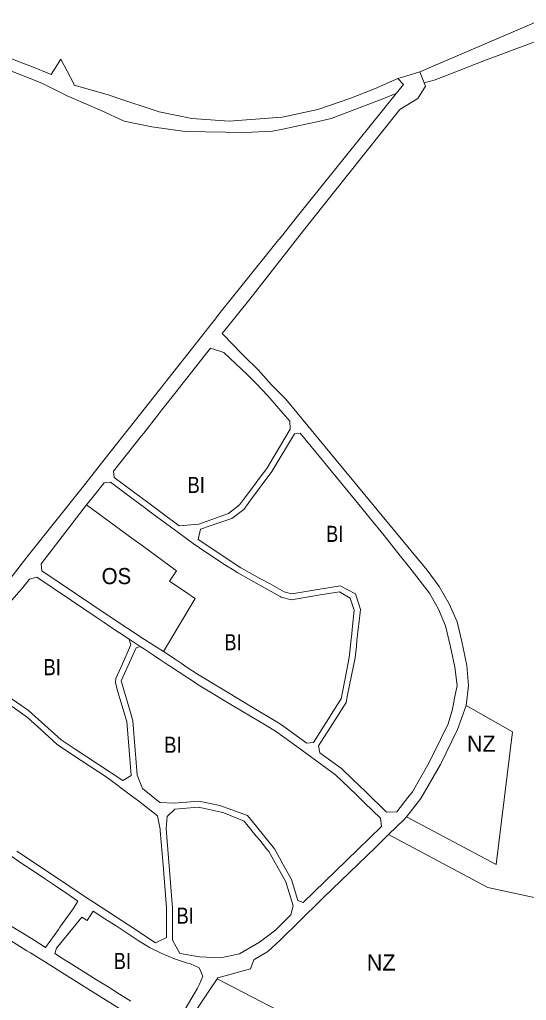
# Model space of a CAD drawing. Extents: x -650451 to -642268, y -1075216 to -1066610.
# Drawn here: x -649706 to -649328, y -1070022 to -1069291 of the extents above; entities that cross this region are included whole.
import ezdxf

# ---------------------------------------------------------------- set-up
doc = ezdxf.new("R2010")
doc.units = 0
doc.header["$LTSCALE"] = 4.8
for name, color, linetype, lineweight in [('15', 7, 'Continuous', 13), ('2', 7, 'Continuous', 13), ('25', 7, 'Continuous', 13), ('46', 7, 'Continuous', 13), ('9', 7, 'Continuous', 13)]:
    doc.layers.add(name, color=color, linetype=linetype, lineweight=lineweight)
doc.layers.add('62', color=7, linetype='Continuous')

msp = doc.modelspace()

# ---------------------------------------------------------------- linework, layer by layer
at = {"layer": '15'}
for p, q in [((-649624.13, -1069752.77), (-649615.77, -1069758.32)), ((-649615.77, -1069758.32), (-649624.13, -1069752.77))]:
    msp.add_line(p, q, dxfattribs=at)
for points in [[(-649423.76, -1069334.94), (-649420.28, -1069333.89), (-649407.14, -1069329.95), (-649403.92, -1069338.26)], [(-649403.92, -1069338.26), (-649403.03, -1069340.66), (-649408.81, -1069349.89), (-649422.19, -1069357.99), (-649462.25, -1069408.32)], [(-649424.8, -1069346.14), (-649419.35, -1069339.35), (-649423.76, -1069334.94)], [(-649561.17, -1069515.83), (-649560.54, -1069515.02), (-649558.71, -1069512.62), (-649556.9, -1069510.24), (-649555.16, -1069508.07), (-649540.81, -1069490.25), (-649513.66, -1069456.53), (-649510.56, -1069452.67), (-649498.47, -1069437.65), (-649424.8, -1069346.14)], [(-649462.25, -1069408.32), (-649493.94, -1069448.14), (-649534.06, -1069499.33), (-649550.53, -1069519.68)], [(-649572.972, -1069530.758), (-649561.91, -1069516.78), (-649561.17, -1069515.83)], [(-649550.53, -1069519.68), (-649554.83, -1069525), (-649551.32, -1069528.49), (-649549.69, -1069530.14), (-649548.881, -1069530.963)], [(-649641.978, -1069618.226), (-649620.45, -1069590.75), (-649572.972, -1069530.758)], [(-649548.881, -1069530.963), (-649538.49, -1069541.54), (-649527.84, -1069552.16), (-649517.81, -1069563.27), (-649507.23, -1069573.85), (-649474.46, -1069613.59), (-649415.12, -1069685.26), (-649401.77, -1069701.47), (-649392.85, -1069713.53), (-649385.25, -1069726.48), (-649379.49, -1069740.04), (-649376.01, -1069754.58), (-649372.2, -1069772.58), (-649370.94, -1069787.45), (-649372.56, -1069802.33)], [(-649701.211, -1069692.826), (-649700.42, -1069691.8), (-649658.13, -1069638.84), (-649651.846, -1069630.82), (-649641.978, -1069618.226)], [(-649598.57, -1069762.09), (-649589.86, -1069767.82), (-649585.4, -1069770.76), (-649580.74, -1069773.88), (-649573.04, -1069779.03), (-649551.25, -1069792.21), (-649531.16, -1069804.26), (-649514.42, -1069814.33), (-649510.52, -1069816.67), (-649497.72, -1069825.96), (-649496.67, -1069826.73), (-649491.57, -1069830.43), (-649486.47, -1069829.75), (-649474.1, -1069810.19), (-649470.84, -1069805.04), (-649465.96, -1069797.31), (-649462.98, -1069782.13), (-649459.92, -1069766.49), (-649458.47, -1069752.74), (-649458.34, -1069751.45), (-649457.46, -1069743.14), (-649456.2, -1069731.18), (-649459.13, -1069722.33), (-649467.18, -1069717.48), (-649483.01, -1069720.17), (-649503.04, -1069723.6), (-649510.69, -1069721.46), (-649511.41, -1069721.06), (-649527.14, -1069712.38), (-649543.13, -1069703.46), (-649547.21, -1069700.71), (-649551.4, -1069698.28), (-649569.84, -1069685.96), (-649573.47, -1069683.53), (-649575.3, -1069682.31), (-649587.88, -1069673.07), (-649596.03, -1069667.09), (-649608.07, -1069658.25), (-649612.76, -1069654.75), (-649621.22, -1069648.6), (-649637.99, -1069635.89), (-649642.8, -1069636.44), (-649650.45, -1069645.92), (-649655.92, -1069652.68)], [(-649655.92, -1069652.68), (-649689.74, -1069696.69), (-649689.24, -1069701.84), (-649638.27, -1069736.29), (-649612.63, -1069753.21), (-649598.57, -1069762.09)], [(-649712.64, -1069707.43), (-649710.589, -1069704.99), (-649701.211, -1069692.826)], [(-649714.7, -1069795.26), (-649704.9, -1069802.03), (-649699.2, -1069805.97), (-649674.9, -1069827.98), (-649665.24, -1069834.29), (-649628.84, -1069858.16), (-649622.59, -1069854.57), (-649624.41, -1069832.54), (-649625.93, -1069814.2), (-649627.32, -1069809.45), (-649632.92, -1069790.29), (-649634.34, -1069785.22), (-649634.16, -1069782.25), (-649630.16, -1069773.35), (-649622.88, -1069757.17), (-649624.13, -1069752.77), (-649638.47, -1069743.29), (-649642.67, -1069740.51), (-649648.77, -1069736.4), (-649667.21, -1069723.97), (-649692.94, -1069706.59), (-649698.4, -1069708.05), (-649704.35, -1069715.63), (-649715.02, -1069727.82)], [(-649707.97, -1069910.82), (-649681.33, -1069928.59), (-649655.41, -1069945.95), (-649650.71, -1069948.99), (-649623.63, -1069966.47), (-649604.47, -1069979.12), (-649596.21, -1069975.19), (-649596.16, -1069953.17), (-649598.8, -1069921.11), (-649600.84, -1069895.75), (-649600.95, -1069894.35), (-649603.07, -1069884.55), (-649616.91, -1069873.65), (-649622.23, -1069869.63), (-649640.4, -1069855.89), (-649666.35, -1069838.99), (-649677.77, -1069831.41), (-649689.91, -1069820.29), (-649699.97, -1069811.12), (-649711.46, -1069803.04)], [(-649372.56, -1069802.33), (-649379.19, -1069820.24), (-649391.86, -1069846.18), (-649406.53, -1069871.59), (-649417.234, -1069885.193)], [(-649417.234, -1069885.193), (-649418.94, -1069887.36), (-649430.515, -1069898.514)], [(-649430.515, -1069898.514), (-649440.39, -1069908.03), (-649479.08, -1069945.53), (-649481, -1069947.32), (-649511.39, -1069977.25), (-649520.6, -1069985.72), (-649530.31, -1069991.5), (-649530.99, -1069991.9), (-649533.61, -1069998.6), (-649557.92, -1070005.19), (-649558.56, -1070006.13)], [(-649712.04, -1069966.74), (-649703.49, -1069972.05), (-649695.07, -1069977.29), (-649686.5, -1069982.61), (-649676.89, -1069969.17), (-649675.74, -1069967.55), (-649665.91, -1069953.82), (-649662.27, -1069948.06), (-649670.63, -1069942.35), (-649679.11, -1069936.64), (-649687.28, -1069931.19), (-649694.99, -1069926.04), (-649704.09, -1069920.03), (-649712.27, -1069914.45)], [(-649624.62, -1070032.39), (-649649.07, -1070017.2), (-649665.65, -1070006.81), (-649686.62, -1069993.68), (-649697.71, -1069986.73), (-649700.31, -1069985.11), (-649717.31, -1069974.46), (-649718.86, -1069973.52), (-649736.15, -1069963.09), (-649742.68, -1069974.48), (-649765.99, -1069960.24), (-649758.44, -1069948.84), (-649773.91, -1069939.18), (-649785.2, -1069932.09), (-649789.24, -1069929.55), (-649805.36, -1069954.4), (-649809.03, -1069960.05)], [(-649589.1, -1070040.12), (-649573.03, -1070013.02), (-649571.63, -1070009.97), (-649569.16, -1070004.08), (-649571.92, -1069997.84), (-649578.24, -1069994.75), (-649580.49, -1069994.24), (-649590.31, -1069991.11), (-649599.73, -1069987.22), (-649608.86, -1069982.8), (-649617.28, -1069977.4), (-649625.54, -1069972.04), (-649633.91, -1069966.58), (-649642.28, -1069961.25), (-649650.89, -1069955.69), (-649655.4, -1069962.59), (-649659.36, -1069959.96), (-649678.38, -1069983.15), (-649679.61, -1069987.24), (-649673.89, -1069990.8), (-649665.41, -1069996.09), (-649656.76, -1070001.49), (-649648.36, -1070006.72), (-649639.75, -1070012.09), (-649631.28, -1070017.38), (-649622.75, -1070022.69)], [(-649558.56, -1070006.13), (-649564.77, -1070015.29), (-649570.6, -1070024.16), (-649573.61, -1070028.67), (-649573.76, -1070028.9), (-649581.34, -1070041.75), (-649583.81, -1070045.86), (-649592.02, -1070059.54), (-649593.2, -1070061.5), (-649595.26, -1070064.93), (-649597.88, -1070069.19), (-649622.81, -1070109.63)]]:
    msp.add_lwpolyline(points, dxfattribs=at)
for points in [[(-649504.13, -1069590.29), (-649520.65, -1069571.39), (-649529.38, -1069562.33), (-649533.59, -1069557.95), (-649536.42, -1069555.23), (-649544.41, -1069547.61), (-649553.55, -1069539.1), (-649563.47, -1069535.97), (-649577.23, -1069553.51), (-649586.52, -1069565.26), (-649589, -1069568.4), (-649599.67, -1069581.96), (-649601.93, -1069584.83), (-649613.24, -1069599.22), (-649614.92, -1069601.33), (-649635.79, -1069627.61), (-649635.32, -1069632.31), (-649608.47, -1069652.31), (-649599.56, -1069658.94), (-649586.9, -1069668.35), (-649572.19, -1069667.23), (-649549.89, -1069659.08), (-649541.9, -1069652.83), (-649538.88, -1069648.86), (-649530.38, -1069637.51), (-649527.86, -1069634.15), (-649521.41, -1069625.54), (-649503.96, -1069596.41)], [(-649481.85, -1069837.49), (-649465.66, -1069849.25), (-649456.68, -1069857.94), (-649452.73, -1069861.77), (-649447.59, -1069866.74), (-649432.15, -1069881.68), (-649424.49, -1069881.55), (-649416.16, -1069870.9), (-649412.81, -1069866.61), (-649400.37, -1069844.85), (-649391.86, -1069827.73), (-649390.22, -1069824.44), (-649386.35, -1069816.65), (-649383.03, -1069805.94), (-649382.09, -1069801.03), (-649381.3, -1069796.95), (-649379.44, -1069787.31), (-649381.08, -1069773.81), (-649384.42, -1069758.46), (-649388, -1069742.95), (-649393.34, -1069730.48), (-649400.13, -1069718.65), (-649414.65, -1069699.67), (-649423.85, -1069688.16), (-649433.94, -1069675.54), (-649443.93, -1069663.04), (-649452.67, -1069652.46), (-649466.49, -1069635.74), (-649476.97, -1069623.09), (-649480.13, -1069619.29), (-649496.64, -1069599.37), (-649500.74, -1069599.67), (-649517.58, -1069627.87), (-649531.97, -1069647.13), (-649538.67, -1069656.09), (-649547.5, -1069662.89), (-649556.5, -1069666), (-649570.76, -1069670.92), (-649572.71, -1069678.6), (-649540.9, -1069699.56), (-649526.03, -1069707.8), (-649519, -1069711.69), (-649508.58, -1069717.46), (-649502.78, -1069718.99), (-649492.29, -1069717.22), (-649466.72, -1069713.09), (-649455.35, -1069719.07), (-649452.85, -1069726.85), (-649451.61, -1069730.7), (-649452.82, -1069741.74), (-649452.98, -1069743.23), (-649454.15, -1069753.86), (-649454.58, -1069758.04), (-649455.48, -1069766.82), (-649458.18, -1069779.97), (-649461.12, -1069794.37), (-649462.27, -1069799.98), (-649472.23, -1069815.69), (-649482.76, -1069832.31)], [(-649615.77, -1069758.32), (-649617.2, -1069758.73), (-649618.9, -1069759.21), (-649630.06, -1069784), (-649623.17, -1069807.62), (-649621.45, -1069813.7), (-649619.67, -1069835.54), (-649619.18, -1069841.57), (-649618.14, -1069854.2), (-649614.13, -1069864.19), (-649601.24, -1069874.63), (-649590.54, -1069875.17), (-649572.04, -1069873.64), (-649556.34, -1069876.76), (-649535.87, -1069884.4), (-649529.19, -1069892.49), (-649515.73, -1069909.12), (-649512, -1069915.92), (-649509.37, -1069920.63), (-649505.57, -1069927.43), (-649503.09, -1069931.88), (-649498.31, -1069947.71), (-649494.21, -1069949.24), (-649461.9, -1069917.81), (-649435.92, -1069892.55), (-649436.68, -1069886.33), (-649448.62, -1069874.75), (-649454.84, -1069868.73), (-649470.2, -1069853.95), (-649476.59, -1069849.27), (-649499.09, -1069832.95), (-649514.27, -1069822), (-649522.75, -1069816.79), (-649526.98, -1069814.27), (-649546.98, -1069802.34), (-649568.97, -1069789.13), (-649572.56, -1069786.77), (-649573.95, -1069785.85), (-649593.35, -1069773.13), (-649594.39, -1069772.44), (-649600.44, -1069768.45), (-649605.92, -1069764.82), (-649610.42, -1069761.85), (-649613.52, -1069759.81)], [(-649503.47, -1069958.37), (-649501.79, -1069951.73), (-649507.16, -1069933.77), (-649519.83, -1069911.16), (-649521.57, -1069909.02), (-649526.7, -1069902.73), (-649529.25, -1069899.62), (-649538.38, -1069888.45), (-649553.51, -1069882.36), (-649555.46, -1069881.92), (-649568.82, -1069878.92), (-649572.55, -1069878.15), (-649584.34, -1069879.16), (-649590.12, -1069879.65), (-649595.69, -1069885.09), (-649596.47, -1069894.05), (-649595.95, -1069900.53), (-649593.96, -1069925.06), (-649592.17, -1069947.15), (-649591.73, -1069953.11), (-649591.64, -1069977.21), (-649586.41, -1069987.18), (-649571.62, -1069989.64), (-649556.01, -1069990.26), (-649541.74, -1069987.29), (-649526.89, -1069978.77), (-649515.02, -1069969.68)]]:
    msp.add_lwpolyline(points, close=True, dxfattribs=at)
at = {"layer": '2'}
for points in [[(-649504.13, -1069590.29), (-649503.96, -1069596.41), (-649521.41, -1069625.54), (-649527.86, -1069634.15), (-649530.38, -1069637.51), (-649538.88, -1069648.86), (-649541.9, -1069652.83), (-649549.89, -1069659.08), (-649572.19, -1069667.23), (-649586.9, -1069668.35), (-649599.56, -1069658.94), (-649608.47, -1069652.31), (-649635.32, -1069632.31), (-649635.79, -1069627.61), (-649614.92, -1069601.33), (-649613.24, -1069599.22), (-649601.93, -1069584.83), (-649599.67, -1069581.96), (-649589, -1069568.4), (-649586.52, -1069565.26), (-649577.23, -1069553.51), (-649563.47, -1069535.97), (-649553.55, -1069539.1), (-649544.41, -1069547.61), (-649536.42, -1069555.23), (-649533.59, -1069557.95), (-649529.38, -1069562.33), (-649520.65, -1069571.39)], [(-649481.85, -1069837.49), (-649482.76, -1069832.31), (-649472.23, -1069815.69), (-649462.27, -1069799.98), (-649461.12, -1069794.37), (-649458.18, -1069779.97), (-649455.48, -1069766.82), (-649454.58, -1069758.04), (-649454.15, -1069753.86), (-649452.98, -1069743.23), (-649452.82, -1069741.74), (-649451.61, -1069730.7), (-649452.85, -1069726.85), (-649455.35, -1069719.07), (-649466.72, -1069713.09), (-649492.29, -1069717.22), (-649502.78, -1069718.99), (-649508.58, -1069717.46), (-649519, -1069711.69), (-649526.03, -1069707.8), (-649540.9, -1069699.56), (-649572.71, -1069678.6), (-649570.76, -1069670.92), (-649556.5, -1069666), (-649547.5, -1069662.89), (-649538.67, -1069656.09), (-649531.97, -1069647.13), (-649517.58, -1069627.87), (-649500.74, -1069599.67), (-649496.64, -1069599.37), (-649480.13, -1069619.29), (-649476.97, -1069623.09), (-649466.49, -1069635.74), (-649452.67, -1069652.46), (-649443.93, -1069663.04), (-649433.94, -1069675.54), (-649423.85, -1069688.16), (-649414.65, -1069699.67), (-649400.13, -1069718.65), (-649393.34, -1069730.48), (-649388, -1069742.95), (-649384.42, -1069758.46), (-649381.08, -1069773.81), (-649379.44, -1069787.31), (-649381.3, -1069796.95), (-649382.09, -1069801.03), (-649383.03, -1069805.94), (-649386.35, -1069816.65), (-649390.22, -1069824.44), (-649391.86, -1069827.73), (-649400.37, -1069844.85), (-649412.81, -1069866.61), (-649416.16, -1069870.9), (-649424.49, -1069881.55), (-649432.15, -1069881.68), (-649447.59, -1069866.74), (-649452.73, -1069861.77), (-649456.68, -1069857.94), (-649465.66, -1069849.25)], [(-649615.77, -1069758.32), (-649613.52, -1069759.81), (-649610.42, -1069761.85), (-649605.92, -1069764.82), (-649600.44, -1069768.45), (-649594.39, -1069772.44), (-649593.35, -1069773.13), (-649573.95, -1069785.85), (-649572.56, -1069786.77), (-649568.97, -1069789.13), (-649546.98, -1069802.34), (-649526.98, -1069814.27), (-649522.75, -1069816.79), (-649514.27, -1069822), (-649499.09, -1069832.95), (-649476.59, -1069849.27), (-649470.2, -1069853.95), (-649454.84, -1069868.73), (-649448.62, -1069874.75), (-649436.68, -1069886.33), (-649435.92, -1069892.55), (-649461.9, -1069917.81), (-649494.21, -1069949.24), (-649498.31, -1069947.71), (-649503.09, -1069931.88), (-649505.57, -1069927.43), (-649509.37, -1069920.63), (-649512, -1069915.92), (-649515.73, -1069909.12), (-649529.19, -1069892.49), (-649535.87, -1069884.4), (-649556.34, -1069876.76), (-649572.04, -1069873.64), (-649590.54, -1069875.17), (-649601.24, -1069874.63), (-649614.13, -1069864.19), (-649618.14, -1069854.2), (-649619.18, -1069841.57), (-649619.67, -1069835.54), (-649621.45, -1069813.7), (-649623.17, -1069807.62), (-649630.06, -1069784), (-649618.9, -1069759.21), (-649617.2, -1069758.73)], [(-649503.47, -1069958.37), (-649515.02, -1069969.68), (-649526.89, -1069978.77), (-649541.74, -1069987.29), (-649556.01, -1069990.26), (-649571.62, -1069989.64), (-649586.41, -1069987.18), (-649591.64, -1069977.21), (-649591.73, -1069953.11), (-649592.17, -1069947.15), (-649593.96, -1069925.06), (-649595.95, -1069900.53), (-649596.47, -1069894.05), (-649595.69, -1069885.09), (-649590.12, -1069879.65), (-649584.34, -1069879.16), (-649572.55, -1069878.15), (-649568.82, -1069878.92), (-649555.46, -1069881.92), (-649553.51, -1069882.36), (-649538.38, -1069888.45), (-649529.25, -1069899.62), (-649526.7, -1069902.73), (-649521.57, -1069909.02), (-649519.83, -1069911.16), (-649507.16, -1069933.77), (-649501.79, -1069951.73)]]:
    msp.add_lwpolyline(points, close=True, dxfattribs=at)
for points in [[(-649655.92, -1069652.68), (-649650.45, -1069645.92), (-649642.8, -1069636.44), (-649637.99, -1069635.89), (-649621.22, -1069648.6), (-649612.76, -1069654.75), (-649608.07, -1069658.25), (-649596.03, -1069667.09), (-649587.88, -1069673.07), (-649575.3, -1069682.31), (-649573.47, -1069683.53), (-649569.84, -1069685.96), (-649551.4, -1069698.28), (-649547.21, -1069700.71), (-649543.13, -1069703.46), (-649527.14, -1069712.38), (-649511.41, -1069721.06), (-649510.69, -1069721.46), (-649503.04, -1069723.6), (-649483.01, -1069720.17), (-649467.18, -1069717.48), (-649459.13, -1069722.33), (-649456.2, -1069731.18), (-649457.46, -1069743.14), (-649458.34, -1069751.45), (-649458.47, -1069752.74), (-649459.92, -1069766.49), (-649462.98, -1069782.13), (-649465.96, -1069797.31), (-649470.84, -1069805.04), (-649474.1, -1069810.19), (-649486.47, -1069829.75), (-649491.57, -1069830.43), (-649496.67, -1069826.73), (-649497.72, -1069825.96), (-649510.52, -1069816.67), (-649514.42, -1069814.33), (-649531.16, -1069804.26), (-649551.25, -1069792.21), (-649573.04, -1069779.03), (-649580.74, -1069773.88), (-649585.4, -1069770.76), (-649589.86, -1069767.82), (-649598.57, -1069762.09)], [(-649598.57, -1069762.09), (-649574.85, -1069722.65), (-649576.19, -1069721.74), (-649580.43, -1069718.83), (-649593.94, -1069709.53), (-649588.84, -1069702.01), (-649614.48, -1069683.04), (-649622.03, -1069677.45), (-649655.92, -1069652.68)], [(-649715.02, -1069727.82), (-649704.35, -1069715.63), (-649698.4, -1069708.05), (-649692.94, -1069706.59), (-649667.21, -1069723.97), (-649648.77, -1069736.4), (-649642.67, -1069740.51), (-649638.47, -1069743.29), (-649624.13, -1069752.77), (-649622.88, -1069757.17), (-649630.16, -1069773.35), (-649634.16, -1069782.25), (-649634.34, -1069785.22), (-649632.92, -1069790.29), (-649627.32, -1069809.45), (-649625.93, -1069814.2), (-649624.41, -1069832.54), (-649622.59, -1069854.57), (-649628.84, -1069858.16), (-649665.24, -1069834.29), (-649674.9, -1069827.98), (-649699.2, -1069805.97), (-649704.9, -1069802.03), (-649714.7, -1069795.26)], [(-649711.46, -1069803.04), (-649699.97, -1069811.12), (-649689.91, -1069820.29), (-649677.77, -1069831.41), (-649666.35, -1069838.99), (-649640.4, -1069855.89), (-649622.23, -1069869.63), (-649616.91, -1069873.65), (-649603.07, -1069884.55), (-649600.95, -1069894.35), (-649600.84, -1069895.75), (-649598.8, -1069921.11), (-649596.16, -1069953.17), (-649596.21, -1069975.19), (-649604.47, -1069979.12), (-649623.63, -1069966.47), (-649650.71, -1069948.99), (-649655.41, -1069945.95), (-649681.33, -1069928.59), (-649707.97, -1069910.82)], [(-649712.27, -1069914.45), (-649704.09, -1069920.03), (-649694.99, -1069926.04), (-649687.28, -1069931.19), (-649679.11, -1069936.64), (-649670.63, -1069942.35), (-649662.27, -1069948.06), (-649665.91, -1069953.82), (-649675.74, -1069967.55), (-649676.89, -1069969.17), (-649686.5, -1069982.61), (-649695.07, -1069977.29), (-649703.49, -1069972.05), (-649712.04, -1069966.74)], [(-649809.03, -1069960.05), (-649805.36, -1069954.4), (-649789.24, -1069929.55), (-649785.2, -1069932.09), (-649773.91, -1069939.18), (-649758.44, -1069948.84), (-649765.99, -1069960.24), (-649742.68, -1069974.48), (-649736.15, -1069963.09), (-649718.86, -1069973.52), (-649717.31, -1069974.46), (-649700.31, -1069985.11), (-649697.71, -1069986.73), (-649686.62, -1069993.68), (-649665.65, -1070006.81), (-649649.07, -1070017.2), (-649624.62, -1070032.39)], [(-649622.75, -1070022.69), (-649631.28, -1070017.38), (-649639.75, -1070012.09), (-649648.36, -1070006.72), (-649656.76, -1070001.49), (-649665.41, -1069996.09), (-649673.89, -1069990.8), (-649679.61, -1069987.24), (-649678.38, -1069983.15), (-649659.36, -1069959.96), (-649655.4, -1069962.59), (-649650.89, -1069955.69), (-649642.28, -1069961.25), (-649633.91, -1069966.58), (-649625.54, -1069972.04), (-649617.28, -1069977.4), (-649608.86, -1069982.8), (-649599.73, -1069987.22), (-649590.31, -1069991.11), (-649580.49, -1069994.24), (-649578.24, -1069994.75), (-649571.92, -1069997.84), (-649569.16, -1070004.08), (-649571.63, -1070009.97), (-649573.03, -1070013.02), (-649589.1, -1070040.12)], [(-649622.81, -1070109.63), (-649597.88, -1070069.19), (-649595.26, -1070064.93), (-649593.2, -1070061.5), (-649592.02, -1070059.54), (-649583.81, -1070045.86), (-649581.34, -1070041.75), (-649573.76, -1070028.9), (-649573.61, -1070028.67), (-649570.6, -1070024.16), (-649564.77, -1070015.29), (-649558.56, -1070006.13)], [(-649558.56, -1070006.13), (-649486.5, -1070043.26), (-649497, -1070063.65), (-649497.95, -1070065.49), (-649469.85, -1070078.3), (-649443.63, -1070092.44), (-649404.76, -1070113.41)]]:
    msp.add_lwpolyline(points, dxfattribs=at)
at = {"layer": '25'}
for points in [[(-649284.695, -1069291.033), (-649321.69, -1069307.61), (-649324.3, -1069308.59), (-649359.48, -1069321.82), (-649389.4, -1069333.35), (-649396.52, -1069336.09), (-649403.92, -1069338.26), (-649407.14, -1069329.95)], [(-649407.14, -1069329.95), (-649323.61, -1069294.14), (-649322.22, -1069293.54)], [(-649731.49, -1069312.69), (-649693.75, -1069327.11), (-649686.58, -1069330.11), (-649682.17, -1069331.96), (-649674.99, -1069320.44), (-649665.55, -1069338.42), (-649665.01, -1069339.92), (-649638.74, -1069347.41), (-649634.73, -1069348.75), (-649601.79, -1069359.74), (-649577.27, -1069364.73), (-649549.48, -1069366.73), (-649513.68, -1069364.1), (-649509.94, -1069363.83), (-649483.27, -1069357.92), (-649459.35, -1069349.91), (-649441.18, -1069342.58), (-649423.76, -1069334.94)], [(-649509.42, -1069372.61), (-649517.17, -1069374.3), (-649537.32, -1069375.23), (-649582.25, -1069374.51), (-649607.18, -1069370.92), (-649627.76, -1069366.8), (-649645.03, -1069358.8), (-649670.23, -1069347.9), (-649688.73, -1069338.7), (-649690.59, -1069337.98), (-649741.5, -1069317.74)], [(-649423.76, -1069334.94), (-649419.35, -1069339.35), (-649424.8, -1069346.14)], [(-649424.8, -1069346.14), (-649438.17, -1069351.27), (-649473.35, -1069364.76), (-649481.92, -1069366.62), (-649509.42, -1069372.61)]]:
    msp.add_lwpolyline(points, dxfattribs=at)
at = {"layer": '46'}
for points in [[(-649417.234, -1069885.193), (-649406.53, -1069871.59), (-649391.86, -1069846.18), (-649379.19, -1069820.24), (-649372.56, -1069802.33)], [(-649372.56, -1069802.33), (-649338, -1069822), (-649350.222, -1069920.873), (-649417.234, -1069885.193)], [(-649558.56, -1070006.13), (-649557.92, -1070005.19), (-649533.61, -1069998.6), (-649530.99, -1069991.9), (-649530.31, -1069991.5), (-649520.6, -1069985.72), (-649511.39, -1069977.25), (-649481, -1069947.32), (-649479.08, -1069945.53), (-649440.39, -1069908.03), (-649430.515, -1069898.514)], [(-649430.515, -1069898.514), (-649356.458, -1069937.945), (-649312.646, -1069947.342), (-649289.95, -1069948.146), (-649274.733, -1069985.749)], [(-649404.76, -1070113.41), (-649443.63, -1070092.44), (-649469.85, -1070078.3), (-649497.95, -1070065.49), (-649497, -1070063.65), (-649486.5, -1070043.26), (-649558.56, -1070006.13)]]:
    msp.add_lwpolyline(points, dxfattribs=at)
at = {"layer": '9'}
for points in [[(-649598.57, -1069762.09), (-649612.63, -1069753.21), (-649638.27, -1069736.29), (-649689.24, -1069701.84), (-649689.74, -1069696.69), (-649655.92, -1069652.68)], [(-649655.92, -1069652.68), (-649622.03, -1069677.45), (-649614.48, -1069683.04), (-649588.84, -1069702.01), (-649593.94, -1069709.53), (-649580.43, -1069718.83), (-649576.19, -1069721.74), (-649574.85, -1069722.65), (-649598.57, -1069762.09)]]:
    msp.add_lwpolyline(points, dxfattribs=at)

# ---------------------------------------------------------------- texts
at = {"layer": '62'}
for s, width, p in [('BI', 0.85, (-649580.5, -1069643.847)), ('BI', 0.85, (-649477.214, -1069680.345)), ('OS', 0.95, (-649644.6, -1069711.817)), ('BI', 0.85, (-649553.086, -1069761.134)), ('BI', 0.85, (-649687.938, -1069779.706)), ('BI', 0.85, (-649597.883, -1069837.555)), ('BI', 0.85, (-649588.744, -1069964.981)), ('BI', 0.85, (-649635.6, -1069998.766))]:
    msp.add_text(s, height=12, dxfattribs=dict(at, width=width)).set_placement(p)
for p in [(-649372.073, -1069836.702), (-649446.772, -1069999.843)]:
    msp.add_text('NZ', height=12, dxfattribs=at).set_placement(p)

doc.saveas('drawing.dxf')
